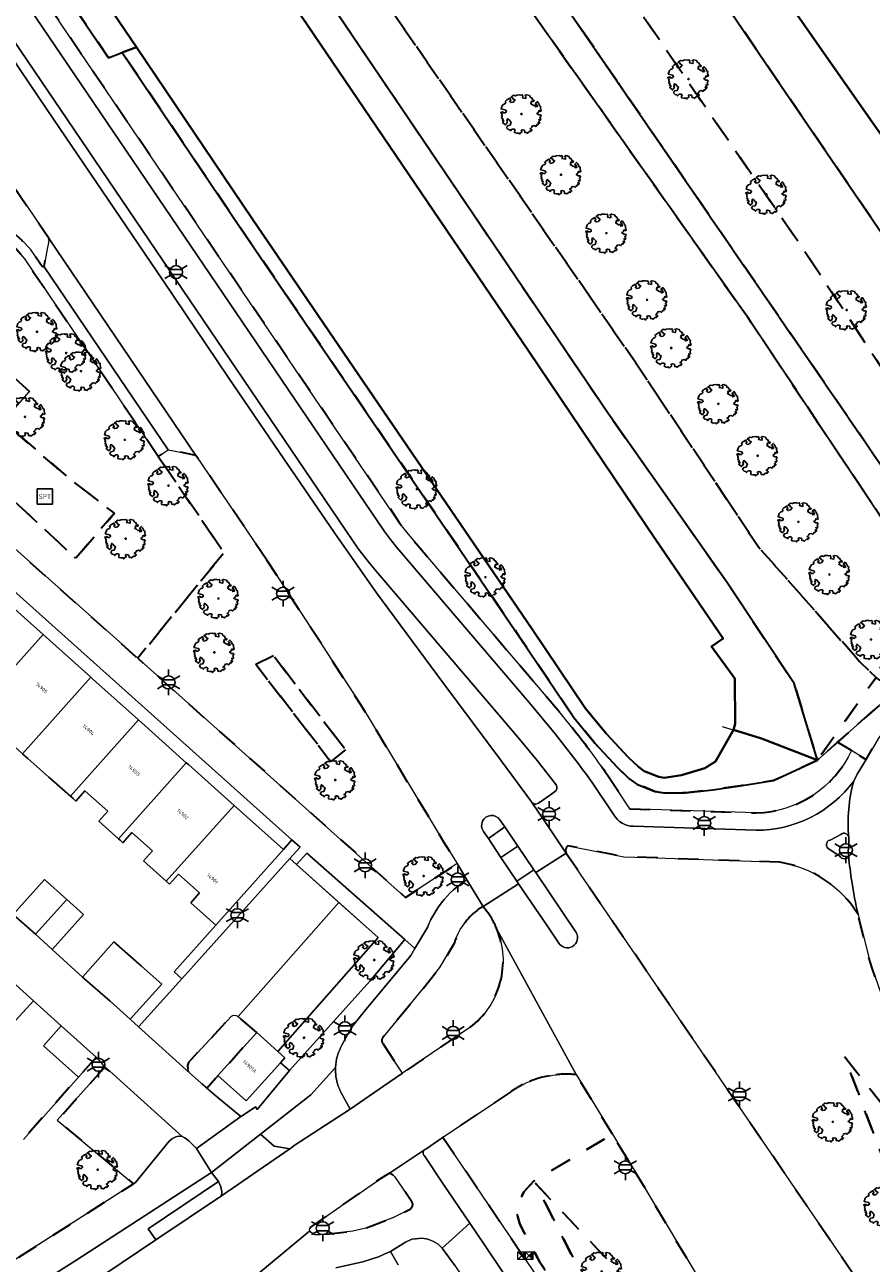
# Model space of a CAD drawing. Extents: x 105780 to 185197, y 477999 to 525027.
# Tile 260 of 562: x 107736 to 107819, y 478586 to 478707. Entities that reach past the tile are written whole.
import ezdxf
from ezdxf.enums import TextEntityAlignment as Align

# ---------------------------------------------------------------- set-up
doc = ezdxf.new("R2010")
doc.units = 0
doc.linetypes.add('XX-HIDDEN', pattern=[4, 2, -2])
for name, color, linetype, lineweight in [('B-GV-GR-BOOM-S', 252, 'Continuous', 25), ('B-GV-GR-HAAG_01-G', 252, 'GR-HAAG1', 13), ('B-GV-GR-MATERIAALGRENS-G', 252, 'XX-HIDDEN', 35), ('B-RO-IE-MEUBILAIR_WEGMEUBILAIR-S', 252, 'Continuous', 25), ('B-RO-IE-TERREINAFSCHEIDING_KUNSTMATIG_HEKWERK-G', 252, 'IE-TERREINAFSCHEIDING-KUNSTMATIG', 18), ('B-WE-GW-WATERGANG_SLOOT_INSTEEK-G', 252, 'Continuous', 30), ('B-WE-KW-KUNSTWERK_STUW-G', 252, 'Continuous', 18), ('B-XX-KG-KADASTRAAL_BEBOUWING-G', 252, 'Continuous', 20), ('B1-WE-GW-TALUD_KRUIN-G', 252, 'Continuous', 25), ('B1-WE-OG-BEBOUWING-T18', 7, 'Continuous', 18), ('B1-WE-OG-TERREIN_ERF-GV', 252, 'Continuous', 18), ('B1-WE-VH-VERHARDING_ASFALT-GV', 252, 'Continuous', 18), ('B1-WE-VH-VERHARDING_BETONSTRAATSTEEN-GV', 252, 'Continuous', 18), ('B1-WE-VH-VERHARDING_OPEN-GV', 252, 'Continuous', 18), ('B1-WE-VH-VERHARDING_TEGEL-GV', 252, 'Continuous', 18), ('Default', 7, 'Continuous', 0), ('TIJDELIJK UIT -WE-VH-VERHARDING_ASFALT-GV', 252, 'Continuous', 18)]:
    doc.layers.add(name, color=color, linetype=linetype, lineweight=lineweight)
doc.styles.add('NLCS-ISO', font='NLCS-ISO.ttf')
doc.styles.add('NLCS-ISO-M200-T18', font='NLCS-ISO.ttf', dxfattribs={"height": 0.36})
doc.linetypes.add('GR-HAAG1', pattern='A,6,[176,NLCS.shx,S=0.125,R=0,X=0,Y=0],-2', length=8)
doc.linetypes.add('IE-TERREINAFSCHEIDING-KUNSTMATIG', pattern='A,4,[82,NLCS.SHX,S=0.75,R=90,X=0,Y=0],4,-2', length=10)

# ---------------------------------------------------------------- blocks, each defined once
blk = doc.blocks.new('B-SIE-WEG_LICHTMAST-SO')
at = {"ltscale": 0.1}
for p, q in [((0, 1.27), (0, 2.53)), ((-1.1, 0.63), (-2.19, 1.27)), ((1.1, 0.63), (2.19, 1.27)), ((-1.1, -0.63), (-2.19, -1.27)), ((0, -1.27), (0, -2.53)), ((1.1, -0.63), (2.19, -1.27))]:
    blk.add_line(p, q, dxfattribs=at)
at = {"flags": 128}
for points in [[(-1.16, 0.5), (1.16, 0.5)], [(-1.16, -0.5), (1.16, -0.5)]]:
    blk.add_lwpolyline(points, dxfattribs=at)
at = {"ltscale": 0.1}
blk.add_circle((0, 0), 1.27, dxfattribs=at)
at = {"style": 'NLCS-ISO'}
blk.add_attdef('TYPE', text='', height=1.8, dxfattribs=at).set_placement((0, 2.53), align=Align.BOTTOM_CENTER)
blk = doc.blocks.new('SIE-WEG_SPEELTOESTEL-SO')
at = {"flags": 128}
blk.add_lwpolyline([(-0.75, -0.75), (0.75, -0.75), (0.75, 0.75), (-0.75, 0.75)], close=True, dxfattribs=at)
at = {"style": 'NLCS-ISO'}
blk.add_text('SPT', height=0.45, dxfattribs=at).set_placement((0, 0), align=Align.MIDDLE_CENTER)
blk = doc.blocks.new('B-SGR-BOOM_06')
at = {"linetype": 'Continuous', "flags": 128}
blk.add_lwpolyline([(1.08, 1.41), (1.01, 1.58), (0.88, 1.63), (0.78, 1.81), (0.51, 1.88), (0.34, 1.81), (0.44, 1.71), (0.43, 1.52), (0.09, 1.59), (0.14, 1.73), (0.07, 1.88), (-0.06, 1.84), (-0.19, 1.88), (-0.46, 1.86), (-0.6, 1.79), (-0.78, 1.83), (-1.02, 1.64), (-0.85, 1.56), (-0.8, 1.46), (-0.63, 1.37), (-0.8, 1.16), (-1.02, 1.11), (-1.17, 1.24), (-1.05, 1.29), (-1.15, 1.54), (-1.45, 1.37), (-1.6, 1.21), (-1.52, 1.14), (-1.6, 1.01), (-1.77, 0.94), (-1.89, 0.82), (-2, 0.49), (-1.55, 0.37), (-1.48, 0.22), (-1.6, 0.12), (-1.8, 0.12), (-1.84, 0.22), (-2.04, 0.15), (-1.9, -0.07), (-1.97, -0.15), (-1.89, -0.22), (-1.95, -0.4), (-1.81, -0.47), (-1.89, -0.62), (-1.77, -0.64), (-1.72, -0.68), (-1.85, -0.84), (-1.57, -1.07), (-1.47, -0.97), (-1.38, -0.79), (-1.45, -0.7), (-1.37, -0.47), (-1.25, -0.54), (-1.12, -0.7), (-1, -0.8), (-1.12, -1.12), (-1.37, -1.17), (-1.47, -1.36), (-1.33, -1.51), (-1.13, -1.56), (-1.11, -1.61), (-1.08, -1.66), (-0.93, -1.49), (-0.73, -1.49), (-0.63, -1.56), (-0.68, -1.71), (-0.68, -1.84), (-0.46, -1.89), (-0.24, -1.88), (-0.19, -1.98), (-0.09, -1.86), (0.04, -1.79), (-0.02, -1.6), (0.11, -1.56), (0.31, -1.61), (0.34, -1.84), (0.46, -1.83), (0.58, -1.89), (0.83, -1.69), (0.95, -1.74), (0.93, -1.66), (1.06, -1.59), (0.96, -1.49), (0.85, -1.46), (1.03, -1.29), (1.05, -1.19), (1.26, -1.14), (1.42, -1.22), (1.51, -1.12), (1.51, -1.05), (1.65, -1.05), (1.65, -0.95), (1.78, -0.91), (1.78, -0.82), (1.63, -0.82), (1.82, -0.64), (1.7, -0.57), (1.85, -0.62), (1.9, -0.5), (1.82, -0.37), (1.93, -0.18), (1.87, -0.1), (1.7, -0.1), (1.5, 0.03), (1.63, 0.12), (1.75, 0.34), (1.82, 0.24), (1.95, 0.29), (1.87, 0.57), (1.88, 0.75), (1.8, 0.79), (1.67, 1.06), (1.53, 1.21), (1.35, 1.04), (1.47, 0.97), (1.57, 0.72), (1.41, 0.69), (1.33, 0.85), (1.2, 0.82), (1.06, 0.92), (0.9, 1.01), (0.98, 1.07), (0.93, 1.17), (1.01, 1.27), (1.15, 1.22), (1.26, 1.29)], close=True, dxfattribs=at)
blk.add_circle((0, 0), 0.06)
at = {"style": 'NLCS-ISO'}
blk.add_attdef('SOORT', text='', height=0.3, dxfattribs=at).set_placement((0, -0.36), align=Align.TOP_CENTER)
blk = doc.blocks.new('N-SKL-ET_OV_PUTKAST-SO')
at = {"ltscale": 0.5}
for points in [[(0, 0.375), (-0.375, 0), (0, -0.375)], [(0, 0.375), (-0.375, 0), (0, -0.375)], [(0.75, 0.375), (0.375, 0), (0.75, -0.375)], [(0.75, 0.375), (0.375, 0), (0.75, -0.375)]]:
    blk.add_hatch(color=256, dxfattribs=at).paths.add_polyline_path(points)
for p, q in [((-0.75, 0.375), (0, -0.375)), ((0, 0.375), (-0.75, -0.375)), ((0, 0.375), (0.75, -0.375)), ((0.75, 0.375), (0, -0.375))]:
    blk.add_line(p, q, dxfattribs=at)
at = {"ltscale": 0.5, "flags": 128}
for points in [[(-0.75, 0.375), (0, 0.375), (0, -0.375), (-0.75, -0.375)], [(0, 0.375), (0.75, 0.375), (0.75, -0.375), (0, -0.375)]]:
    blk.add_lwpolyline(points, close=True, dxfattribs=at)

msp = doc.modelspace()

# ---------------------------------------------------------------- linework, layer by layer
at = {"layer": 'B-GV-GR-HAAG_01-G', "flags": 128}
for points in [[(107761.76, 478625.526), (107762.771, 478626.634), (107761.976, 478627.345), (107761.131, 478626.4), (107754.492, 478618.978), (107750.388, 478614.39), (107751.151, 478613.708)], [(107769.623, 478613.462), (107773.07, 478617.543), (107763.442, 478626.034), (107762.43, 478624.925), (107770.435, 478617.743), (107760.592, 478606.562), (107761.285, 478605.939), (107760.845, 478605.45), (107761.728, 478604.7)], [(107748.602, 478588.037), (107747.826, 478589.137), (107754.763, 478593.771), (107754.08, 478594.66), (107740.814, 478586.071), (107736.43, 478583.3), (107731.202, 478580.208), (107730.981, 478579.961), (107730.923, 478579.748), (107731.113, 478579.415), (107732.201, 478579.634), (107734.489, 478580.215), (107736.247, 478580.839), (107738.556, 478581.824), (107739.87, 478582.441), (107741.672, 478583.406)]]:
    msp.add_lwpolyline(points, close=True, dxfattribs=at)
for points in [[(107766.25, 478604.979), (107763.845, 478602.303), (107758.897, 478598.43), (107760.22, 478597.242), (107761.759, 478596.993), (107762.302, 478597.369), (107762.854, 478597.729), (107767.697, 478600.891)], [(107767.697, 478600.891), (107766.759, 478602.632)]]:
    msp.add_lwpolyline(points, dxfattribs=at)
for points in [[(107766.531, 478603.158, -0.0961007), (107766.25, 478604.979)], [(107766.759, 478602.632, -0.0297694), (107766.531, 478603.158)]]:
    msp.add_lwpolyline(points, format="xyb", dxfattribs=at)
at = {"layer": 'B-GV-GR-MATERIAALGRENS-G', "flags": 128}
for points in [[(107693.216, 478872.768), (107672.464, 478903.182), (107670.188, 478906.517), (107648.75, 478937.565), (107637.227, 478955.009), (107607.153, 479000), (107589.969, 479025.638), (107552.622, 479081.359), (107552.236, 479081.778), (107551.353, 479083.075), (107550.933, 479070.889), (107550.922, 479070.608), (107551.02, 479070.225), (107552.326, 479068.147), (107560.483, 479054.533), (107598.458, 479000), (107609.276, 478984.443), (107631.134, 478951.267), (107644.758, 478931.672), (107661.583, 478906.974), (107668.005, 478897.767), (107676.879, 478885.046), (107692.759, 478861.184), (107708.417, 478838.203), (107721.883, 478818.015), (107736.75, 478796.734), (107750.755, 478776.411), (107761.37, 478759.901), (107778.366, 478734.548), (107789.855, 478718.013), (107801.911, 478700.397), (107812.375, 478685.209), (107822.021, 478670.604), (107832.354, 478655.951), (107837.634, 478661.222), (107830.953, 478670.877), (107809.542, 478702.223), (107792.531, 478727.235), (107771.652, 478757.364), (107760.563, 478773.863), (107748.736, 478791.185), (107737.706, 478807.143), (107726.36, 478824.015), (107714.942, 478840.17)], [(107676.879, 478885.046), (107668.005, 478897.767), (107661.583, 478906.974), (107644.758, 478931.672), (107631.134, 478951.267), (107609.276, 478984.443), (107598.458, 479000), (107560.483, 479054.533), (107552.326, 479068.147), (107551.02, 479070.225), (107550.922, 479070.608), (107550.933, 479070.889), (107550.737, 479069.963), (107550.573, 479069.423), (107550.541, 479069.059), (107550.624, 479068.493), (107550.677, 479066.36), (107554.69, 479054.615), (107556.005, 479052.137), (107587.971, 479004.507), (107591.086, 479000), (107625.854, 478949.687), (107640.626, 478927.636), (107654.034, 478907.742), (107663.158, 478894.441), (107666.681, 478889.305), (107678.769, 478871.092), (107690.87, 478853.308), (107719.832, 478811.088), (107738.034, 478785.269), (107763.796, 478746.043), (107788.276, 478710.151), (107826.549, 478654.489), (107832.354, 478655.951), (107822.021, 478670.604), (107812.375, 478685.209), (107801.911, 478700.397), (107789.855, 478718.013), (107778.366, 478734.548), (107761.37, 478759.901), (107750.755, 478776.411), (107736.75, 478796.734), (107721.883, 478818.015), (107708.417, 478838.203), (107692.759, 478861.184)], [(107646.7, 478893.799), (107646.65, 478893.867), (107642.747, 478899.149), (107626.448, 478922.868), (107613.566, 478940.928), (107603.415, 478956.823), (107580.226, 478997.697), (107578.546, 479000), (107551.793, 479036.663), (107536.022, 479058.741), (107534.821, 479060.333), (107530.937, 479057.371), (107531.556, 479057.286), (107532.495, 479056.931), (107533.089, 479056.442), (107533.532, 479055.816), (107533.986, 479054.33), (107534.867, 479049.784), (107535.112, 479048.281), (107544.856, 479035.193), (107552.215, 479024.157), (107565.306, 479004.525), (107568.444, 479000), (107581.026, 478981.859), (107594.673, 478961.379), (107633.439, 478904.736), (107660.307, 478864.423), (107678.032, 478838.139), (107713.94, 478785.654), (107741.044, 478745.377), (107764.379, 478711.626), (107793.071, 478669.259), (107804.796, 478652.572), (107811.33, 478642.724), (107813.626, 478635.185), (107819.39, 478643.316), (107817.773, 478644.893), (107807.838, 478656.146), (107795.78, 478674.221), (107765.212, 478718.285), (107706.384, 478804.357), (107689.033, 478830.227), (107688.288, 478831.179)], [(107686.373, 478854.6), (107664.886, 478886.448), (107655.534, 478899.999), (107641.657, 478920.107), (107597.311, 478985.39), (107587.194, 479000), (107550.76, 479052.612), (107543.847, 479056.569), (107542.266, 479057.298), (107540.536, 479057.915), (107538.364, 479058.56), (107534.821, 479060.333), (107536.022, 479058.741), (107551.793, 479036.663), (107578.546, 479000), (107580.226, 478997.697), (107603.415, 478956.823), (107613.566, 478940.928), (107626.448, 478922.868), (107642.747, 478899.149), (107646.65, 478893.867), (107646.7, 478893.799), (107688.288, 478831.179), (107689.033, 478830.227), (107706.384, 478804.357), (107765.212, 478718.285), (107795.78, 478674.221), (107807.838, 478656.146), (107817.773, 478644.893), (107819.39, 478643.316), (107823.939, 478652.987), (107806.811, 478678.657), (107776.011, 478722.22), (107757.409, 478749.615), (107734.052, 478784.3), (107709.314, 478820.367)], [(107678.769, 478871.092), (107666.681, 478889.305), (107663.158, 478894.441), (107654.034, 478907.742), (107640.626, 478927.636), (107625.854, 478949.687), (107591.086, 479000), (107587.971, 479004.507), (107556.005, 479052.137), (107554.69, 479054.615), (107552.721, 479055.166), (107551.86, 479054.513), (107550.76, 479052.612), (107587.194, 479000), (107597.311, 478985.39), (107641.657, 478920.107), (107655.534, 478899.999), (107664.886, 478886.448), (107686.373, 478854.6), (107709.314, 478820.367), (107734.052, 478784.3), (107757.409, 478749.615), (107776.011, 478722.22), (107806.811, 478678.657), (107823.939, 478652.987), (107824.222, 478652.767), (107824.573, 478652.693), (107825.762, 478653.386), (107826.485, 478654.218), (107826.549, 478654.489), (107788.276, 478710.151), (107763.796, 478746.043), (107738.034, 478785.269), (107719.832, 478811.088), (107690.87, 478853.308)], [(108091.741, 478911.392), (108091.505, 478911.653), (108091.34, 478911.836), (108086.468, 478907.148), (108085.697, 478906.246), (108085.418, 478905.667), (108085.251, 478904.825), (108085.976, 478899.518), (108085.646, 478897.782), (108085.037, 478896.62), (108083.096, 478894.266), (108062.45, 478871.496), (108040.219, 478846.451), (108039.522, 478846.086), (108038.119, 478845.963), (108031.682, 478846.108), (108030.67, 478845.795), (108029.504, 478844.797), (108010.175, 478822.752), (107946.4, 478751.732), (107925.562, 478728.26), (107905.809, 478706.648), (107904.806, 478705.728), (107898.836, 478700.882), (107873.965, 478683.262), (107859.619, 478673.538), (107856.058, 478671.377), (107840.859, 478661.756), (107840.719, 478659.482), (107829.388, 478649.192), (107815.598, 478636.938), (107816.985, 478636.144), (107818.294, 478635.312), (107818.409, 478635.239), (107819.633, 478637.361), (107820.695, 478638.681), (107823.748, 478641.848), (107825.834, 478643.823), (107827.896, 478645.667), (107830.192, 478647.546), (107835.44, 478651.466), (107861.534, 478669.196), (107864.132, 478670.833), (107876.859, 478679.394), (107889.115, 478687.853), (107894.909, 478691.791), (107898.65, 478694.48), (107904.006, 478699.058), (107906.505, 478701.391), (107911.141, 478706.391), (107915.635, 478711.394), (107924.297, 478720.738), (107935.031, 478732.758), (107944.775, 478743.508), (107955.949, 478755.954), (107965.704, 478766.821), (107982.639, 478785.684), (108000, 478805.115), (108008.702, 478814.902), (108016.492, 478823.31), (108017.159, 478823.725), (108017.478, 478823.789), (108040.861, 478825.137), (108041.392, 478825.308), (108042.522, 478826.265), (108054.263, 478839.153), (108066.995, 478853.622), (108079.169, 478866.934), (108079.744, 478867.574), (108093.019, 478882.345), (108104.584, 478895.504), (108105.002, 478896.445), (108105.013, 478897.469), (108104.932, 478898.499), (108104.622, 478899.485), (108104.158, 478900.291)], [(107730.878, 478697.07), (107728.988, 478697.016), (107728.722, 478696.951), (107726.943, 478695.88), (107726.829, 478695.735), (107726.469, 478694.359), (107735.408, 478686.275), (107736.269, 478685.405), (107737.427, 478683.728), (107737.606, 478683.678), (107737.824, 478684.881), (107738.101, 478686.41)], [(107748.828, 478665.042), (107735.674, 478684.446), (107734.679, 478685.641), (107730.63, 478689.336), (107728.702, 478687.166), (107726.709, 478684.922), (107724.923, 478682.911), (107722.656, 478680.359), (107720.94, 478678.426), (107718.765, 478675.978), (107716.004, 478678.43), (107712.641, 478674.548), (107718.296, 478669.659), (107727.146, 478679.437), (107730.599, 478676.484), (107736.167, 478671.402), (107733.59, 478668.467), (107739.953, 478662.967), (107744.521, 478659.454), (107740.713, 478655.027), (107730.295, 478664.713), (107730.242, 478664.76), (107725.393, 478669.091), (107722.949, 478666.456), (107746.813, 478645.195), (107755.291, 478655.579)], [(107733.59, 478668.467), (107730.295, 478664.713), (107740.713, 478655.027), (107744.521, 478659.454), (107739.953, 478662.967)], [(107759.519, 478654.837), (107752.535, 478665.139), (107751.006, 478665.447), (107749.798, 478665.691), (107748.828, 478665.042), (107755.291, 478655.579), (107746.813, 478645.195), (107772.66, 478622.128), (107773.144, 478621.685), (107777.128, 478624.315), (107778.202, 478625.024), (107776.92, 478627.125), (107768.81, 478640.531)], [(107840.719, 478659.482), (107840.859, 478661.756), (107837.634, 478661.222), (107832.354, 478655.951), (107832.484, 478655.457), (107832.563, 478654.497), (107832.41, 478653.864), (107832.009, 478652.672), (107831.481, 478651.983), (107827.524, 478648.371), (107820.588, 478643.059), (107820.091, 478642.959), (107819.776, 478643.046), (107819.39, 478643.316), (107813.626, 478635.185), (107815.598, 478636.938), (107829.388, 478649.192)], [(107760.162, 478645.443), (107758.408, 478644.602), (107765.786, 478635.054), (107767.233, 478636.211)], [(107767.233, 478636.211), (107765.786, 478635.054), (107758.408, 478644.602), (107760.162, 478645.443)], [(107758.512, 478608.433), (107756.687, 478609.985), (107756.478, 478610.101), (107756.234, 478610.114), (107756.027, 478610.033), (107751.794, 478605.468), (107751.712, 478605.172), (107751.769, 478604.676), (107751.918, 478604.442), (107753.618, 478602.95), (107754.7, 478604.195)], [(107742.736, 478605.999), (107740.98, 478604.04), (107735.569, 478597.917), (107729.988, 478591.692), (107726.23, 478587.591), (107730.754, 478583.545), (107746.409, 478593.562), (107738.897, 478599.798), (107743.236, 478604.651), (107743.362, 478604.814), (107743.434, 478605.008), (107743.384, 478605.233)], [(107827.316, 478591.836), (107822.976, 478597.625), (107816.298, 478606.022), (107820.263, 478595.565), (107823.713, 478588.384), (107827.957, 478580.042), (107829.201, 478576.954), (107829.631, 478574.721), (107829.663, 478573.574), (107829.479, 478572.423), (107828.704, 478571.085), (107830.379, 478568.641), (107831.258, 478567.359), (107834.115, 478570.707), (107834.524, 478572.959), (107834.688, 478574.434), (107834.62, 478575.722), (107834.394, 478577.2), (107832.676, 478582.196), (107831.47, 478584.938), (107830.142, 478587.511)], [(107795.033, 478595.881), (107793.486, 478598.42), (107785.768, 478593.827), (107784.791, 478592.797), (107783.961, 478591.166), (107784.361, 478589.566), (107786.338, 478585.85), (107811.278, 478548.975), (107811.449, 478548.828), (107811.558, 478548.792), (107811.903, 478548.816), (107815.533, 478550.261), (107815.362, 478550.204), (107814.946, 478550.128), (107814.524, 478550.118), (107814.025, 478550.187), (107813.545, 478550.338), (107813.09, 478550.549), (107812.164, 478551.144), (107811.711, 478551.538), (107811.305, 478551.98), (107801.278, 478567.503), (107798.938, 478571.126), (107792.346, 478580.859), (107785.904, 478593.596), (107798.169, 478580.592), (107804.923, 478569.808), (107813.636, 478555.896), (107814.932, 478556.702), (107814.339, 478557.583), (107814.711, 478557.873), (107813.872, 478559.123), (107816.121, 478560.513)], [(107773.588, 478591.065), (107773.824, 478591.366), (107773.845, 478591.569), (107773.763, 478591.77), (107772.065, 478594.258), (107771.909, 478594.411), (107771.556, 478594.606), (107770.7, 478594.079), (107763.792, 478589.275), (107763.7, 478589.09), (107763.741, 478588.928), (107763.878, 478588.767), (107764.216, 478588.542), (107764.733, 478588.537), (107767.966, 478588.878), (107769.233, 478589.181), (107771.957, 478590.249)], [(107798.169, 478580.592), (107785.904, 478593.596), (107792.346, 478580.859), (107798.938, 478571.126), (107801.278, 478567.503), (107811.305, 478551.98), (107811.711, 478551.538), (107812.164, 478551.144), (107813.09, 478550.549), (107813.545, 478550.338), (107814.025, 478550.187), (107814.524, 478550.118), (107814.946, 478550.128), (107815.362, 478550.204), (107815.533, 478550.261), (107816.188, 478550.481), (107817.839, 478552.378), (107816.651, 478554.146), (107814.932, 478556.702), (107813.636, 478555.896), (107804.923, 478569.808)]]:
    msp.add_lwpolyline(points, close=True, dxfattribs=at)
for points in [[(107658.555, 478832.613), (107657.723, 478832.685), (107654.461, 478830.202), (107654.482, 478830.171), (107657.057, 478826.354), (107657.104, 478826.285), (107657.417, 478826.477), (107675.172, 478802.023), (107772.527, 478658.557), (107773.135, 478657.746), (107774.404, 478656.216), (107788.127, 478640.119), (107789.989, 478637.805)], [(107816.985, 478636.144), (107815.598, 478636.938), (107813.626, 478635.185), (107809.31, 478633.173), (107806.041, 478632.678), (107803.342, 478632.281), (107800.667, 478631.959), (107798.5, 478631.962), (107797.658, 478632.119), (107795.87, 478632.838), (107795.105, 478633.395), (107793.983, 478634.454), (107791.761, 478636.855), (107789.675, 478639.392), (107784.392, 478647.25), (107756.891, 478687.545), (107745.288, 478704.74), (107743.954, 478704.224), (107733.488, 478719.619), (107734.327, 478720.857), (107699.417, 478772.191), (107658.555, 478832.613)], [(107792.952, 478633.777), (107795.197, 478630.41), (107807.607, 478630.007)], [(107809.922, 478625.155), (107796.823, 478625.608), (107794.594, 478625.685), (107793.478, 478625.906), (107789.101, 478626.771)], [(107788.937, 478626.048), (107826.118, 478571.583), (107827.639, 478572.639), (107828.704, 478571.085), (107829.479, 478572.423), (107829.663, 478573.574), (107829.631, 478574.721), (107829.201, 478576.954), (107827.957, 478580.042), (107823.713, 478588.384), (107820.263, 478595.565), (107816.298, 478606.022), (107822.976, 478597.625), (107827.316, 478591.836), (107830.142, 478587.511), (107831.47, 478584.938), (107832.676, 478582.196), (107834.394, 478577.2), (107834.62, 478575.722), (107834.688, 478574.434), (107834.524, 478572.959), (107834.115, 478570.707), (107838.064, 478575.311), (107838.36, 478575.781), (107838.421, 478576.249), (107838.29, 478577.167), (107837.968, 478577.945), (107836.918, 478579.467), (107838.778, 478580.981), (107832.244, 478590.738), (107828.752, 478595.776), (107825.927, 478600.028), (107823.705, 478603.784), (107821.726, 478607.907), (107820.751, 478610.003), (107820.437, 478610.671), (107819, 478614.752), (107818.677, 478615.787), (107817.623, 478620.029)], [(107780.768, 478620.796), (107780.324, 478620.528)], [(107778.123, 478617.723), (107778.031, 478617.485), (107777.948, 478617.244), (107776.524, 478614.794), (107775.499, 478613.484), (107770.872, 478607.87)], [(107770.936, 478607.306), (107771.105, 478607.051), (107772.521, 478604.905), (107772.845, 478604.415), (107779.465, 478608.906)], [(107793.486, 478598.42), (107789.916, 478604.282)], [(107783.479, 478602.592), (107777.654, 478598.69), (107776.823, 478598.133), (107782.593, 478589.571), (107810.525, 478548.303), (107810.947, 478547.942), (107811.431, 478547.781), (107812.09, 478547.827), (107814.543, 478548.592), (107816.188, 478550.481), (107815.533, 478550.261), (107811.903, 478548.816), (107811.558, 478548.792), (107811.449, 478548.828), (107811.278, 478548.975), (107786.338, 478585.85), (107784.361, 478589.566), (107783.961, 478591.166), (107784.791, 478592.797), (107785.768, 478593.827), (107793.486, 478598.42)]]:
    msp.add_lwpolyline(points, dxfattribs=at)
for points in [[(107789.989, 478637.805, -0.0175996), (107792.952, 478633.777)], [(107807.607, 478630.007, 0.2881861), (107816.985, 478636.144)], [(107789.101, 478626.771, 0.356989), (107788.937, 478626.048)], [(107817.623, 478620.029, 0.2188578), (107809.922, 478625.155)], [(107780.324, 478620.528, 0.1394275), (107778.123, 478617.723)], [(107781.229, 478620.2, 0.0217671), (107780.768, 478620.796)], [(107782.124, 478618.561, 0.0567973), (107781.229, 478620.2)], [(107782.452, 478613.352, 0.1626981), (107782.124, 478618.561)], [(107779.465, 478608.906, 0.1675121), (107782.452, 478613.352)], [(107770.872, 478607.87, 0.3618719), (107770.936, 478607.306)], [(107787.283, 478604.173, 0.07054), (107784.7, 478603.317)], [(107789.916, 478604.282, 0.0679769), (107787.283, 478604.173)], [(107784.7, 478603.317, 0.0369557), (107783.479, 478602.592)]]:
    msp.add_lwpolyline(points, format="xyb", dxfattribs=at)
at = {"layer": 'B-RO-IE-TERREINAFSCHEIDING_KUNSTMATIG_HEKWERK-G', "flags": 128}
msp.add_lwpolyline([(107804.252, 478638.504), (107808.147, 478637.327), (107813.626, 478635.185), (107829.388, 478649.192), (107840.719, 478659.482), (107841.16, 478666.638)], dxfattribs=at)
at = {"layer": 'B-WE-GW-WATERGANG_SLOOT_INSTEEK-G', "flags": 128}
for points in [[(107565.281, 479000), (107677.342, 478834.564), (107687.16, 478819.896), (107785.229, 478675.412), (107797.738, 478656.846), (107804.37, 478647.153), (107803.204, 478646.369), (107805.499, 478643.206), (107805.547, 478638.77), (107805.371, 478638.166), (107808.147, 478637.327), (107813.626, 478635.185), (107811.33, 478642.724), (107804.796, 478652.572), (107793.071, 478669.259), (107764.379, 478711.626), (107741.044, 478745.377), (107713.94, 478785.654), (107678.032, 478838.139), (107660.307, 478864.423)], [(107726.36, 478824.015), (107737.706, 478807.143), (107748.736, 478791.185), (107760.563, 478773.863), (107771.652, 478757.364), (107792.531, 478727.235), (107809.542, 478702.223), (107830.953, 478670.877), (107837.634, 478661.222), (107840.859, 478661.756), (107841.16, 478666.638), (107833.063, 478678.321), (107829.525, 478683.105), (107819.098, 478697.746), (107807.957, 478713.716), (107800.349, 478725.267), (107785.876, 478746.395), (107779.395, 478756.181), (107768.891, 478771.576), (107758.871, 478786.689), (107747.495, 478803.002), (107734.531, 478821.77)], [(107735.233, 478722.085), (107742.67, 478711.231), (107746.691, 478705.272), (107758.101, 478688.364), (107770.499, 478670.126), (107785.601, 478648.071), (107790.848, 478640.265), (107792.863, 478637.815), (107795.022, 478635.482), (107796.041, 478634.52), (107796.601, 478634.112), (107798.042, 478633.534), (107798.551, 478633.438), (107800.253, 478633.697), (107802.573, 478634.392), (107803.612, 478635.061), (107805.371, 478638.166), (107805.547, 478638.77), (107805.499, 478643.206), (107803.204, 478646.369), (107804.37, 478647.153), (107797.738, 478656.846), (107785.229, 478675.412), (107687.16, 478819.896)], [(107807.957, 478713.716), (107819.098, 478697.746), (107829.525, 478683.105), (107833.063, 478678.321), (107841.16, 478666.638), (107845.174, 478669.074), (107851.904, 478672.583), (107846.349, 478681.423), (107844.543, 478681.957), (107842.846, 478682.589), (107841.647, 478683.326), (107839.663, 478685.406), (107832.254, 478696.534), (107814.814, 478722.336)]]:
    msp.add_lwpolyline(points, dxfattribs=at)
for points in [[(107735.233, 478722.085), (107734.327, 478720.857), (107733.488, 478719.619), (107743.954, 478704.224), (107745.288, 478704.74), (107746.691, 478705.272), (107742.67, 478711.231)], [(107746.691, 478705.272), (107745.288, 478704.74), (107756.891, 478687.545), (107784.392, 478647.25), (107789.675, 478639.392), (107791.761, 478636.855), (107793.983, 478634.454), (107795.105, 478633.395), (107795.87, 478632.838), (107797.658, 478632.119), (107798.5, 478631.962), (107800.667, 478631.959), (107803.342, 478632.281), (107806.041, 478632.678), (107809.31, 478633.173), (107813.626, 478635.185), (107808.147, 478637.327), (107805.371, 478638.166), (107803.612, 478635.061), (107802.573, 478634.392), (107800.253, 478633.697), (107798.551, 478633.438), (107798.042, 478633.534), (107796.601, 478634.112), (107796.041, 478634.52), (107795.022, 478635.482), (107792.863, 478637.815), (107790.848, 478640.265), (107785.601, 478648.071), (107770.499, 478670.126), (107758.101, 478688.364)]]:
    msp.add_lwpolyline(points, close=True, dxfattribs=at)
at = {"layer": 'B-WE-KW-KUNSTWERK_STUW-G', "flags": 128}
msp.add_lwpolyline([(107802.573, 478634.392), (107803.612, 478635.061)], dxfattribs=at)
at = {"layer": 'B-XX-KG-KADASTRAAL_BEBOUWING-G', "flags": 128}
for points in [[(107737.504, 478647.534), (107732.809, 478651.734), (107725.989, 478644.204), (107726.179, 478644.034), (107728.355, 478642.133), (107730.754, 478639.987)], [(107742.2, 478643.334), (107737.504, 478647.534), (107730.754, 478639.987), (107731.09, 478639.686), (107732.018, 478640.724), (107734.12, 478638.843), (107733.215, 478637.832), (107735.472, 478635.813)], [(107746.895, 478639.134), (107742.411, 478643.145), (107742.2, 478643.334), (107735.472, 478635.813), (107736.001, 478635.34), (107738.084, 478633.523), (107740.191, 478631.639)], [(107751.591, 478634.934), (107747.174, 478638.884), (107746.895, 478639.134), (107740.191, 478631.639), (107740.45, 478631.407), (107740.726, 478631.16), (107741.629, 478632.17), (107743.867, 478630.168), (107742.986, 478629.183), (107744.909, 478627.464)], [(107756.286, 478630.734), (107751.795, 478634.752), (107751.591, 478634.934), (107744.909, 478627.464), (107745.084, 478627.307), (107745.354, 478627.066), (107746.244, 478628.061), (107748.255, 478626.263), (107747.385, 478625.291), (107749.625, 478623.287)], [(107756.286, 478630.734), (107749.625, 478623.287), (107749.949, 478622.998), (107750.828, 478623.981), (107752.897, 478622.131), (107752.039, 478621.172), (107754.492, 478618.978), (107761.131, 478626.4)], [(107739.851, 478621.503), (107737.657, 478623.47), (107734.573, 478620.029), (107736.758, 478618.071)], [(107739.851, 478621.503), (107736.758, 478618.071), (107738.414, 478616.587), (107741.497, 478620.027)], [(107747.191, 478614.924), (107744.458, 478617.337), (107741.4, 478613.873), (107744.108, 478611.483), (107746.073, 478609.722), (107749.176, 478613.172)], [(107733.014, 478614.713), (107731.26, 478612.752), (107734.796, 478609.583), (107736.552, 478611.542)], [(107739.298, 478609.08), (107737.542, 478607.122), (107740.98, 478604.04), (107742.736, 478605.999)], [(107760.845, 478605.45), (107761.285, 478605.939), (107760.592, 478606.562), (107758.512, 478608.433), (107754.7, 478604.195), (107757.473, 478601.701)]]:
    msp.add_lwpolyline(points, close=True, dxfattribs=at)
at = {"layer": 'B1-WE-GW-TALUD_KRUIN-G', "flags": 128}
for points in [[(107554.69, 479054.615), (107556.005, 479052.137), (107587.971, 479004.507), (107591.086, 479000), (107625.854, 478949.687), (107640.626, 478927.636), (107654.034, 478907.742), (107663.158, 478894.441), (107666.681, 478889.305), (107678.769, 478871.092), (107690.87, 478853.308), (107719.832, 478811.088), (107738.034, 478785.269), (107763.796, 478746.043), (107788.276, 478710.151), (107826.549, 478654.489)], [(107823.939, 478652.987), (107806.811, 478678.657), (107776.011, 478722.22), (107757.409, 478749.615), (107734.052, 478784.3), (107709.314, 478820.367), (107686.373, 478854.6), (107664.886, 478886.448), (107655.534, 478899.999), (107641.657, 478920.107), (107597.311, 478985.39), (107587.194, 479000), (107550.76, 479052.612)]]:
    msp.add_lwpolyline(points, dxfattribs=at)
at = {"layer": 'B1-WE-OG-TERREIN_ERF-GV', "flags": 128}
for points in [[(107732.809, 478651.734), (107737.504, 478647.534), (107742.2, 478643.334), (107742.411, 478643.145), (107746.895, 478639.134), (107747.174, 478638.884), (107751.591, 478634.934), (107751.795, 478634.752), (107756.286, 478630.734), (107761.131, 478626.4), (107761.976, 478627.345), (107723.884, 478661.413)], [(107734.573, 478620.029), (107737.657, 478623.47), (107739.851, 478621.503), (107741.497, 478620.027), (107738.414, 478616.587), (107741.4, 478613.873), (107744.458, 478617.337), (107747.191, 478614.924), (107749.176, 478613.172), (107746.073, 478609.722), (107746.904, 478608.978), (107751.151, 478613.708), (107750.388, 478614.39), (107754.492, 478618.978), (107752.039, 478621.172), (107752.897, 478622.131), (107750.828, 478623.981), (107749.949, 478622.998), (107749.625, 478623.287), (107747.385, 478625.291), (107748.255, 478626.263), (107746.244, 478628.061), (107745.354, 478627.066), (107745.084, 478627.307), (107744.909, 478627.464), (107742.986, 478629.183), (107743.867, 478630.168), (107741.629, 478632.17), (107740.726, 478631.16), (107740.45, 478631.407), (107740.191, 478631.639), (107738.084, 478633.523), (107736.001, 478635.34), (107735.472, 478635.813)], [(107735.569, 478597.917), (107740.98, 478604.04), (107737.542, 478607.122), (107739.298, 478609.08), (107736.552, 478611.542), (107734.796, 478609.583)]]:
    msp.add_lwpolyline(points, dxfattribs=at)
at = {"layer": 'B1-WE-VH-VERHARDING_ASFALT-GV', "flags": 128}
for points in [[(107782.425, 478629.322), (107782.893, 478628.616), (107784.186, 478626.728), (107785.766, 478624.42), (107785.959, 478624.134), (107788.937, 478626.048), (107788.648, 478626.473), (107787.458, 478628.224), (107785.519, 478631.076), (107782.583, 478635.082), (107776.796, 478642.82), (107770.28, 478651.629), (107766.144, 478657.526), (107760.747, 478665.417), (107755.704, 478672.825), (107749.271, 478682.366), (107745.122, 478688.487), (107737.9, 478699.101), (107732.436, 478707.158), (107729.039, 478712.236), (107726.249, 478716.332), (107720.332, 478725.025)], [(107730.878, 478697.07), (107738.101, 478686.41), (107752.535, 478665.139), (107759.519, 478654.837), (107768.81, 478640.531), (107776.92, 478627.125), (107778.202, 478625.024), (107778.421, 478624.71), (107779.169, 478623.415), (107780.768, 478620.796), (107784.245, 478623.032), (107784.069, 478623.291), (107782.518, 478625.627), (107781.289, 478627.479), (107780.79, 478628.187)], [(107816.705, 478627.578), (107816.716, 478626.763), (107816.67, 478626.237), (107816.704, 478625.736)], [(107782.124, 478618.561), (107789.916, 478604.282), (107793.486, 478598.42), (107795.033, 478595.881), (107816.121, 478560.513), (107819.725, 478554.484), (107820.379, 478553.39), (107833.171, 478561.469), (107831.404, 478563.993), (107830.021, 478565.979), (107826.118, 478571.583), (107788.937, 478626.048)], [(107788.937, 478626.048), (107785.959, 478624.134), (107789.924, 478618.244)], [(107788.195, 478617.213), (107787.086, 478618.857), (107784.245, 478623.032), (107780.768, 478620.796)], [(107789.916, 478604.282), (107782.124, 478618.561)], [(107779.465, 478608.906), (107772.845, 478604.415), (107770.981, 478603.139), (107767.697, 478600.891), (107762.854, 478597.729), (107762.302, 478597.369), (107761.759, 478596.993), (107755.062, 478592.355), (107748.602, 478588.037), (107741.672, 478583.406), (107739.87, 478582.441), (107738.556, 478581.824), (107737.327, 478581.3), (107741.994, 478572.961), (107748.195, 478577.2), (107754.834, 478581.538), (107763.741, 478588.928)], [(107775.121, 478596.966), (107776.734, 478598.072), (107776.823, 478598.133), (107777.654, 478598.69), (107783.479, 478602.592)], [(107774.99, 478596.879), (107771.556, 478594.606), (107771.909, 478594.411), (107772.065, 478594.258), (107773.763, 478591.77), (107773.845, 478591.569), (107773.824, 478591.366), (107773.588, 478591.065), (107771.957, 478590.249), (107769.233, 478589.181), (107767.966, 478588.878), (107764.733, 478588.537), (107764.216, 478588.542), (107763.878, 478588.767), (107763.741, 478588.928), (107754.834, 478581.538)], [(107763.741, 478588.928), (107763.7, 478589.09), (107763.792, 478589.275), (107770.7, 478594.079), (107771.556, 478594.606), (107774.99, 478596.879)], [(107773.128, 478587.822), (107773.751, 478588.101), (107774.8, 478588.197), (107775.316, 478588.119), (107775.82, 478587.921), (107776.333, 478587.611), (107776.749, 478587.225), (107779.465, 478589.681), (107776.823, 478593.594), (107775.007, 478596.282)], [(107766.298, 478585.305), (107768.94, 478585.872), (107770.493, 478586.369), (107771.271, 478586.734), (107771.647, 478586.911), (107773.128, 478587.822)]]:
    msp.add_lwpolyline(points, dxfattribs=at)
at = {"layer": 'B1-WE-VH-VERHARDING_ASFALT-GV'}
for points in [[(107817.195, 478633.122, 0.0880052), (107816.705, 478627.578)], [(107780.79, 478628.187, -1.0036224), (107782.425, 478629.322)], [(107816.704, 478625.736, 0.0167242), (107817.011, 478623.278)], [(107817.011, 478623.278, 0.0209402), (107817.623, 478620.029)], [(107780.768, 478620.796, -0.0217671), (107781.229, 478620.2)], [(107781.229, 478620.2, -0.0567973), (107782.124, 478618.561)], [(107782.124, 478618.561, -0.1626981), (107782.452, 478613.352)], [(107789.924, 478618.244, -0.9812586), (107788.195, 478617.213)], [(107782.452, 478613.352, -0.1675121), (107779.465, 478608.906)], [(107784.7, 478603.317, -0.07054), (107787.283, 478604.173)], [(107787.283, 478604.173, -0.0679769), (107789.916, 478604.282)], [(107783.479, 478602.592, -0.0369557), (107784.7, 478603.317)], [(107775.007, 478596.282, -0.4338181), (107774.99, 478596.879)], [(107774.99, 478596.879, -0.1005261), (107775.121, 478596.966)]]:
    msp.add_lwpolyline(points, format="xyb", dxfattribs=at)
at = {"layer": 'B1-WE-VH-VERHARDING_BETONSTRAATSTEEN-GV', "flags": 128}
for points in [[(107738.101, 478686.41), (107737.824, 478684.881), (107737.606, 478683.678), (107749.798, 478665.691), (107751.006, 478665.447), (107752.535, 478665.139)], [(107766.57, 478621.211), (107762.43, 478624.925), (107761.76, 478625.526), (107751.151, 478613.708), (107746.904, 478608.978), (107751.918, 478604.442), (107751.769, 478604.676), (107751.712, 478605.172), (107751.794, 478605.468), (107756.027, 478610.033), (107756.234, 478610.114), (107756.478, 478610.101), (107756.687, 478609.985)], [(107766.57, 478621.211), (107756.687, 478609.985), (107758.512, 478608.433), (107760.592, 478606.562), (107770.435, 478617.743)], [(107743.384, 478605.233), (107743.434, 478605.008), (107743.362, 478604.814), (107743.236, 478604.651), (107738.897, 478599.798), (107746.409, 478593.562), (107746.601, 478593.685), (107749.908, 478597.74), (107750.244, 478598.015), (107750.563, 478598.161), (107750.834, 478598.215), (107751.176, 478598.2)], [(107761.759, 478596.993), (107760.22, 478597.242), (107758.897, 478598.43), (107754.08, 478594.66), (107754.763, 478593.771), (107754.987, 478593.257), (107755.069, 478592.753), (107755.062, 478592.355)]]:
    msp.add_lwpolyline(points, close=True, dxfattribs=at)
at = {"layer": 'B1-WE-VH-VERHARDING_BETONSTRAATSTEEN-GV'}
for points in [[(107782.425, 478629.322, 1.0036224), (107780.79, 478628.187)], [(107788.195, 478617.213, 0.9812586), (107789.924, 478618.244)]]:
    msp.add_lwpolyline(points, format="xyb", dxfattribs=at)
at = {"layer": 'B1-WE-VH-VERHARDING_BETONSTRAATSTEEN-GV', "flags": 128}
for points in [[(107780.79, 478628.187), (107781.289, 478627.479), (107782.893, 478628.616), (107782.425, 478629.322)], [(107785.959, 478624.134), (107785.766, 478624.42), (107784.069, 478623.291), (107784.245, 478623.032), (107787.086, 478618.857), (107788.195, 478617.213)], [(107789.924, 478618.244), (107785.959, 478624.134)], [(107733.014, 478614.713), (107736.552, 478611.542), (107739.298, 478609.08), (107742.736, 478605.999), (107743.384, 478605.233), (107751.176, 478598.2), (107751.453, 478598.068), (107751.844, 478597.758), (107752.598, 478597.028), (107756.958, 478600.17), (107754.508, 478602.17), (107753.618, 478602.95), (107751.918, 478604.442), (107746.904, 478608.978), (107746.073, 478609.722), (107744.108, 478611.483), (107741.4, 478613.873), (107738.414, 478616.587), (107736.758, 478618.071), (107734.573, 478620.029)], [(107777.971, 478585.533), (107776.749, 478587.225), (107776.333, 478587.611), (107775.82, 478587.921), (107775.316, 478588.119), (107774.8, 478588.197), (107773.751, 478588.101), (107773.128, 478587.822), (107771.647, 478586.911), (107772.41, 478585.58)]]:
    msp.add_lwpolyline(points, dxfattribs=at)
at = {"layer": 'B1-WE-VH-VERHARDING_OPEN-GV', "flags": 128}
for points in [[(107787.94, 478632.755), (107786.066, 478635.136), (107784.335, 478637.256), (107783.614, 478638.102), (107779.98, 478642.366), (107770.266, 478653.766), (107769.499, 478654.691), (107768.522, 478655.906), (107671.435, 478799.113)], [(107732.436, 478707.158), (107737.9, 478699.101), (107745.122, 478688.487), (107749.271, 478682.366), (107755.704, 478672.825), (107760.747, 478665.417), (107766.144, 478657.526), (107770.28, 478651.629), (107776.796, 478642.82), (107782.583, 478635.082), (107785.519, 478631.076)], [(107786.208, 478630.959), (107787.378, 478631.775), (107787.797, 478632.067)], [(107815.918, 478627.885), (107814.868, 478627.338)], [(107816.716, 478626.763), (107816.705, 478627.578)], [(107814.801, 478626.431), (107815.824, 478625.742)], [(107816.704, 478625.736), (107816.67, 478626.237), (107816.716, 478626.763)]]:
    msp.add_lwpolyline(points, dxfattribs=at)
at = {"layer": 'B1-WE-VH-VERHARDING_OPEN-GV'}
for points in [[(107787.797, 478632.067, 0.4027397), (107787.94, 478632.755)], [(107785.519, 478631.076, 0.4194304), (107786.208, 478630.959)], [(107814.868, 478627.338, 0.7066971), (107814.801, 478626.431)], [(107816.705, 478627.578, 0.6192478), (107815.918, 478627.885)], [(107815.824, 478625.742, 0.565914), (107816.704, 478625.736)]]:
    msp.add_lwpolyline(points, format="xyb", dxfattribs=at)
at = {"layer": 'B1-WE-VH-VERHARDING_TEGEL-GV', "flags": 128}
for points in [[(107673.946, 478800.802), (107658.277, 478822.409), (107656.301, 478825.134), (107653.412, 478829.405), (107651.392, 478827.96), (107654.423, 478823.495), (107664.367, 478809.244), (107671.435, 478799.113), (107768.522, 478655.906), (107769.499, 478654.691), (107770.266, 478653.766), (107779.98, 478642.366), (107783.614, 478638.102), (107784.335, 478637.256), (107786.066, 478635.136), (107787.94, 478632.755)], [(107789.989, 478637.805), (107788.127, 478640.119), (107774.404, 478656.216), (107773.135, 478657.746), (107772.527, 478658.557), (107675.172, 478802.023), (107657.417, 478826.477), (107657.104, 478826.285), (107657.057, 478826.354), (107654.482, 478830.171), (107653.412, 478829.405)], [(107653.412, 478829.405), (107656.301, 478825.134), (107658.277, 478822.409), (107673.946, 478800.802), (107771.08, 478657.65), (107771.649, 478656.857), (107772.271, 478656.07), (107785.3, 478640.844), (107786.569, 478639.307), (107787.861, 478637.78), (107790.135, 478634.839)], [(107790.135, 478634.839), (107787.861, 478637.78), (107786.569, 478639.307), (107785.3, 478640.844), (107772.271, 478656.07), (107771.649, 478656.857), (107771.08, 478657.65), (107673.946, 478800.802)], [(107733.59, 478668.467), (107736.167, 478671.402), (107730.599, 478676.484)], [(107746.813, 478645.195), (107722.949, 478666.456)], [(107723.884, 478661.413), (107761.976, 478627.345), (107762.771, 478626.634), (107761.76, 478625.526), (107762.43, 478624.925), (107763.442, 478626.034), (107773.07, 478617.543), (107774.062, 478616.668), (107775.249, 478618.638)], [(107778.776, 478623.163), (107779.169, 478623.415), (107778.421, 478624.71), (107778.202, 478625.024), (107777.128, 478624.315), (107773.144, 478621.685), (107772.66, 478622.128), (107746.813, 478645.195)], [(107817.195, 478633.122), (107817.548, 478633.794), (107817.708, 478634.062), (107818.409, 478635.239), (107818.294, 478635.312), (107816.985, 478636.144)], [(107807.607, 478630.007), (107795.197, 478630.41), (107792.952, 478633.777)], [(107791.475, 478632.975), (107793.611, 478629.811)], [(107793.611, 478629.811), (107791.475, 478632.975)], [(107785.519, 478631.076), (107787.458, 478628.224), (107788.648, 478626.473), (107788.937, 478626.048)], [(107787.797, 478632.067), (107787.378, 478631.775), (107786.208, 478630.959)], [(107795.544, 478628.691), (107807.574, 478628.299)], [(107807.574, 478628.299), (107795.544, 478628.691)], [(107814.868, 478627.338), (107815.918, 478627.885)], [(107789.101, 478626.771), (107793.478, 478625.906), (107794.594, 478625.685), (107796.823, 478625.608), (107809.922, 478625.155)], [(107815.824, 478625.742), (107814.801, 478626.431)], [(107780.324, 478620.528), (107780.768, 478620.796), (107779.169, 478623.415), (107778.776, 478623.163)], [(107775.249, 478618.638), (107774.062, 478616.668), (107773.657, 478615.997), (107769.093, 478610.519), (107767.815, 478608.903), (107766.889, 478607.17)], [(107775.499, 478613.484), (107776.524, 478614.794), (107777.948, 478617.244), (107778.031, 478617.485), (107778.123, 478617.723)], [(107767.815, 478608.903), (107769.093, 478610.519), (107773.657, 478615.997), (107774.062, 478616.668), (107773.07, 478617.543), (107769.623, 478613.462), (107761.728, 478604.7), (107758.568, 478600.847), (107758.397, 478601.128), (107756.97, 478600.16), (107756.958, 478600.17), (107752.598, 478597.028), (107754.08, 478594.66), (107758.897, 478598.43), (107763.845, 478602.303), (107766.25, 478604.979)], [(107770.872, 478607.87), (107775.499, 478613.484)], [(107766.889, 478607.17), (107767.815, 478608.903)], [(107766.759, 478602.632), (107767.697, 478600.891), (107770.981, 478603.139), (107772.845, 478604.415), (107772.521, 478604.905), (107771.105, 478607.051), (107770.936, 478607.306)], [(107736.43, 478583.3), (107740.814, 478586.071), (107754.08, 478594.66), (107752.598, 478597.028), (107751.844, 478597.758), (107751.453, 478598.068), (107751.176, 478598.2), (107750.834, 478598.215), (107750.563, 478598.161), (107750.244, 478598.015), (107749.908, 478597.74), (107746.601, 478593.685), (107746.409, 478593.562), (107730.754, 478583.545)], [(107782.593, 478589.571), (107776.823, 478598.133), (107776.734, 478598.072), (107775.121, 478596.966)], [(107775.007, 478596.282), (107776.823, 478593.594), (107779.465, 478589.681), (107780.905, 478587.549), (107789.078, 478575.403)], [(107810.525, 478548.303), (107782.593, 478589.571)], [(107772.41, 478585.58), (107771.647, 478586.911), (107771.271, 478586.734), (107770.493, 478586.369), (107768.94, 478585.872), (107766.298, 478585.305)]]:
    msp.add_lwpolyline(points, dxfattribs=at)
for points in [[(107737.606, 478683.678), (107737.427, 478683.728), (107736.269, 478685.405), (107735.408, 478686.275), (107726.469, 478694.359), (107726.187, 478693.282), (107730.63, 478689.336), (107734.679, 478685.641), (107735.674, 478684.446), (107748.828, 478665.042), (107749.798, 478665.691)], [(107782.893, 478628.616), (107781.289, 478627.479), (107782.518, 478625.627), (107784.186, 478626.728)], [(107784.186, 478626.728), (107782.518, 478625.627), (107784.069, 478623.291), (107785.766, 478624.42)], [(107754.7, 478604.195), (107753.618, 478602.95), (107754.508, 478602.17), (107756.958, 478600.17), (107756.97, 478600.16), (107758.397, 478601.128), (107758.568, 478600.847), (107761.728, 478604.7), (107760.845, 478605.45), (107757.473, 478601.701)], [(107755.062, 478592.355), (107755.069, 478592.753), (107754.987, 478593.257), (107754.763, 478593.771), (107747.826, 478589.137), (107748.602, 478588.037)], [(107789.078, 478575.403), (107780.905, 478587.549), (107779.465, 478589.681), (107776.749, 478587.225), (107777.971, 478585.533), (107806.038, 478544.169), (107806.647, 478543.086), (107809.881, 478545.737), (107809.171, 478546.131), (107807.898, 478547.64)]]:
    msp.add_lwpolyline(points, close=True, dxfattribs=at)
at = {"layer": 'B1-WE-VH-VERHARDING_TEGEL-GV'}
for points in [[(107792.952, 478633.777, 0.0175996), (107789.989, 478637.805)], [(107816.985, 478636.144, -0.2881861), (107807.607, 478630.007)], [(107790.135, 478634.839, -0.0130654), (107791.475, 478632.975)], [(107791.475, 478632.975, 0.0130654), (107790.135, 478634.839)], [(107787.94, 478632.755, -0.4027397), (107787.797, 478632.067)], [(107807.574, 478628.299, 0.2393934), (107817.195, 478633.122)], [(107817.195, 478633.122, -0.2393934), (107807.574, 478628.299)], [(107816.705, 478627.578, -0.0880052), (107817.195, 478633.122)], [(107786.208, 478630.959, -0.4194304), (107785.519, 478631.076)], [(107793.611, 478629.811, 0.262952), (107795.544, 478628.691)], [(107795.544, 478628.691, -0.262952), (107793.611, 478629.811)], [(107814.801, 478626.431, -0.7066971), (107814.868, 478627.338)], [(107815.918, 478627.885, -0.6192478), (107816.705, 478627.578)], [(107788.937, 478626.048, -0.356989), (107789.101, 478626.771)], [(107809.922, 478625.155, -0.2188578), (107817.623, 478620.029)], [(107816.704, 478625.736, -0.565914), (107815.824, 478625.742)], [(107817.011, 478623.278, -0.0167242), (107816.704, 478625.736)], [(107778.203, 478622.726, 0.0901476), (107775.916, 478620.032)], [(107775.916, 478620.032, -0.0901476), (107778.203, 478622.726)], [(107778.776, 478623.163, 0.0180282), (107778.203, 478622.726)], [(107778.203, 478622.726, -0.0180282), (107778.776, 478623.163)], [(107817.623, 478620.029, -0.0209402), (107817.011, 478623.278)], [(107775.916, 478620.032, 0.0393664), (107775.249, 478618.638)], [(107775.249, 478618.638, -0.0393664), (107775.916, 478620.032)], [(107778.123, 478617.723, -0.1394275), (107780.324, 478620.528)], [(107770.936, 478607.306, -0.3618719), (107770.872, 478607.87)], [(107766.25, 478604.979, -0.1164625), (107766.889, 478607.17)], [(107766.889, 478607.17, 0.1164625), (107766.25, 478604.979)], [(107766.25, 478604.979, 0.0961007), (107766.531, 478603.158)], [(107766.531, 478603.158, 0.0297694), (107766.759, 478602.632)], [(107774.99, 478596.879, 0.4338181), (107775.007, 478596.282)], [(107775.121, 478596.966, 0.1005261), (107774.99, 478596.879)]]:
    msp.add_lwpolyline(points, format="xyb", dxfattribs=at)
at = {"layer": 'TIJDELIJK UIT -WE-VH-VERHARDING_ASFALT-GV', "flags": 128}
for points in [[(107876.859, 478679.394), (107864.132, 478670.833), (107861.534, 478669.196), (107835.44, 478651.466), (107830.192, 478647.546), (107827.896, 478645.667), (107825.834, 478643.823), (107823.748, 478641.848), (107820.695, 478638.681), (107819.633, 478637.361), (107818.409, 478635.239), (107817.708, 478634.062), (107817.548, 478633.794), (107817.195, 478633.122)], [(107817.623, 478620.029), (107818.677, 478615.787), (107819, 478614.752), (107820.437, 478610.671), (107820.751, 478610.003), (107821.726, 478607.907), (107823.705, 478603.784), (107825.927, 478600.028), (107828.752, 478595.776), (107832.244, 478590.738), (107838.778, 478580.981)]]:
    msp.add_lwpolyline(points, dxfattribs=at)

# ---------------------------------------------------------------- block references
at = {"layer": 'B-GV-GR-BOOM-S', "linetype": 'Continuous', "lineweight": 0}
for p in [(107800.964, 478702.131), (107784.536, 478698.697), (107788.423, 478692.719), (107808.63, 478690.798), (107792.894, 478686.976), (107796.889, 478680.424), (107816.503, 478679.432), (107736.916, 478677.291), (107799.262, 478675.698), (107739.779, 478675.194), (107741.235, 478673.419), (107803.89, 478670.209), (107735.731, 478668.927), (107745.547, 478666.669), (107807.752, 478665.103), (107749.836, 478662.158), (107774.256, 478661.823), (107811.77, 478658.611), (107745.626, 478656.951), (107814.825, 478653.426), (107780.999, 478653.175), (107754.752, 478651.068), (107818.898, 478647.042), (107754.342, 478645.776), (107766.233, 478633.239), (107774.922, 478623.795), (107770.067, 478615.548), (107763.166, 478607.905), (107815.149, 478599.637), (107742.875, 478594.933), (107820.222, 478591.327), (107792.426, 478584.93)]:
    msp.add_blockref('B-SGR-BOOM_06', p, dxfattribs=at)
at = {"layer": 'B-RO-IE-MEUBILAIR_WEGMEUBILAIR-S', "xscale": 0.5, "yscale": 0.5, "zscale": 0.5}
for p in [(107750.583, 478683.152), (107761.102, 478651.548), (107749.844, 478642.823), (107787.247, 478629.882), (107802.511, 478629.001), (107816.433, 478626.341), (107769.171, 478624.851), (107778.268, 478623.462), (107756.607, 478619.951), (107767.185, 478608.836), (107777.822, 478608.377), (107742.953, 478605.249), (107805.967, 478602.327), (107794.751, 478595.171), (107765.003, 478589.189)]:
    msp.add_blockref('B-SIE-WEG_LICHTMAST-SO', p, dxfattribs=at)
at = {"layer": 'B-RO-IE-MEUBILAIR_WEGMEUBILAIR-S'}
msp.add_blockref('SIE-WEG_SPEELTOESTEL-SO', (107737.677, 478661.089), dxfattribs=at)
at = {"layer": 'Default', "color": 1, "linetype": 'Continuous', "lineweight": 0}
msp.add_blockref('N-SKL-ET_OV_PUTKAST-SO', (107784.916, 478586.48), dxfattribs=at)

# ---------------------------------------------------------------- texts
at = {"layer": 'B1-WE-OG-BEBOUWING-T18', "style": 'NLCS-ISO-M200-T18'}
for s, rotation, p in [('14905', 318.2, (107737.377, 478642.281)), ('14904', 318.2, (107741.979, 478638.165)), ('14903', 318.2, (107746.448, 478634.167)), ('14902', 318.2, (107751.238, 478629.883)), ('14901', 318.2, (107754.165, 478623.547)), ('14901A', 318, (107757.822, 478605.08))]:
    msp.add_text(s, height=0.36, rotation=rotation, dxfattribs=at).set_placement(p, align=Align.MIDDLE)

doc.saveas('drawing.dxf')
